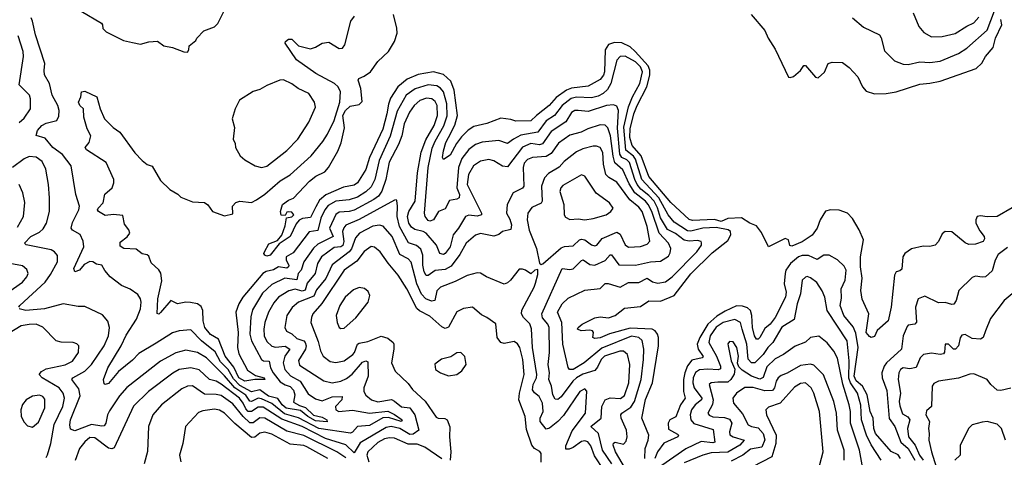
# Model space of a CAD drawing. Extents: x 1268547 to 1425625, y 515768 to 616754.
# Tile 455 of 507: x 1384948 to 1390797, y 586113 to 588715. Entities that reach past the tile are written whole.
import ezdxf

# ---------------------------------------------------------------- set-up
doc = ezdxf.new("R2010")
doc.units = 0

msp = doc.modelspace()

# ---------------------------------------------------------------- linework, layer by layer
at = {"layer": '0CON10XD'}
for points in [[(1385313.8, 588765), (1385433, 588693), (1385440, 588685), (1385442.3, 588662.3), (1385461.7, 588641.7), (1385565, 588590), (1385618.3, 588578.3), (1385665, 588570), (1385715, 588583.3), (1385766.4, 588586.4), (1385805, 588560), (1385855, 588550), (1385923.6, 588523.6), (1385945, 588522.5), (1385952.5, 588535), (1385955, 588560), (1385995, 588590), (1386000, 588605), (1386041.7, 588648.3), (1386105, 588672.5), (1386125, 588692.5), (1386176.2, 588795)], [(1389894.1, 588725), (1389960.7, 588669.3), (1390055.3, 588625.3), (1390066, 588606), (1390085, 588528.8), (1390145, 588470.6), (1390195, 588449.5), (1390225, 588448.5), (1390295, 588463.8), (1390355, 588459.6), (1390415, 588468.2), (1390525, 588513.1), (1390574.8, 588545.2), (1390695, 588651.8), (1390760.3, 588825)], [(1388545.7, 586045), (1388487.6, 586145), (1388473, 586185), (1388475, 586197.8), (1388485, 586202.5), (1388535, 586191.2), (1388551.1, 586208.9), (1388556.6, 586235), (1388552.9, 586275), (1388521.6, 586345), (1388518.2, 586365), (1388524.4, 586375.6), (1388578.3, 586411.7), (1388599.1, 586445), (1388639.5, 586575), (1388653.2, 586695), (1388655.2, 586755.2), (1388646.3, 586806.3), (1388625.1, 586825.1), (1388582.2, 586832.2), (1388405, 586761.5), (1388300.8, 586675), (1388235, 586634.8), (1388213.9, 586633.9), (1388205, 586646.7), (1388174.8, 586784.8), (1388169.2, 586915), (1388142.1, 586975), (1388170.4, 587025), (1388205, 587059.1), (1388305, 587107.3), (1388395, 587115.6), (1388425, 587146.7), (1388443.1, 587146.9), (1388515, 587125.3), (1388565, 587153.1), (1388625, 587153.1), (1388675, 587177.8), (1388706.7, 587156.8), (1388738, 587148), (1388785, 587156.7), (1388823.5, 587185), (1388969.7, 587335), (1388997.9, 587375), (1388998.6, 587388.6), (1388995.3, 587395.3), (1388975, 587401.6), (1388925, 587398.4), (1388895, 587404.1), (1388843, 587443), (1388796.3, 587466.3), (1388755, 587535.7), (1388736, 587596), (1388715.8, 587635), (1388685, 587669.3), (1388637.1, 587707.1), (1388616.5, 587735), (1388601.4, 587765), (1388571.1, 587865), (1388555, 587881.4), (1388525, 587896), (1388513.1, 587915), (1388499.5, 588070.5), (1388505.5, 588175.5), (1388495, 588201.1), (1388475, 588207.6), (1388434.3, 588204.3), (1388325, 588169.6), (1388264.7, 588175.3), (1388245, 588174.7), (1388225, 588163.1), (1388192.3, 588107.7), (1388105, 588049.1), (1388053.3, 587976.7), (1388035, 587971.1), (1387985, 587977.9), (1387935, 587956.2), (1387845, 587839.1), (1387815, 587844.6), (1387764.4, 587875), (1387735, 587882.5), (1387685, 587874.1), (1387643.4, 587846.6), (1387614.8, 587795.2), (1387606.9, 587735), (1387691.5, 587565), (1387691.1, 587555), (1387665, 587546.2), (1387615, 587551.8), (1387595.7, 587544.3), (1387555.3, 587475), (1387522.2, 587435), (1387504.8, 587365), (1387475, 587324.6), (1387465, 587319.5), (1387442.9, 587325), (1387424, 587375), (1387361.6, 587445), (1387345, 587456.1), (1387295, 587466.3), (1387275, 587480.8), (1387260, 587505), (1387252.3, 587545), (1387260.2, 587575), (1387297.9, 587635), (1387310.2, 587805), (1387333, 587927), (1387360.3, 587999.7), (1387409.3, 588085), (1387430, 588145), (1387427.2, 588205), (1387415, 588229.1), (1387396.9, 588245), (1387365, 588247.8), (1387325, 588233.3), (1387291.6, 588205), (1387264, 588165), (1387232.6, 588095), (1387217.4, 588025), (1387198.1, 587971.9), (1387143.1, 587866.9), (1387123, 587765), (1387098.8, 587695), (1387079.6, 587665), (1387052.5, 587645), (1386935, 587582.5), (1386905, 587573.8), (1386845, 587569.4), (1386825, 587556.9), (1386787.5, 587475), (1386809.7, 587425), (1386719.6, 587380.4), (1386692.9, 587357.1), (1386634.8, 587275.2), (1386620.7, 587225), (1386602.3, 587205), (1386595, 587168.2), (1386522.8, 587177.2), (1386445, 587141.2), (1386391.1, 587088.9), (1386330.4, 586989.6), (1386321.9, 586948.1), (1386315.2, 586845.2), (1386325.2, 586805), (1386385.2, 586695.2), (1386396.5, 586686.5), (1386430.6, 586685), (1386437.2, 586645), (1386453.3, 586615), (1386495, 586562.1), (1386525, 586543.6), (1386555, 586533.9), (1386575, 586512.8), (1386581.7, 586485), (1386575, 586441.2), (1386610.2, 586420.2), (1386645, 586409.4), (1386692.4, 586362.4), (1386745, 586351.8), (1386771.9, 586335), (1386775, 586324.3), (1386705, 586329.1), (1386659.3, 586355), (1386615, 586391.2), (1386530.4, 586405), (1386507.1, 586425), (1386482.2, 586462.2), (1386425, 586477.3), (1386375, 586514.6), (1386325, 586501.1), (1386255, 586539.9), (1386218.5, 586578.5), (1386186.9, 586635), (1386140.4, 586680.4), (1386109.1, 586739.1), (1386027.3, 586805), (1385965, 586870.4), (1385895, 586864.1), (1385855, 586852.3), (1385758.8, 586791.2), (1385655, 586730.6), (1385619, 586691), (1385535, 586622.7), (1385475, 586552.4), (1385455.5, 586545.5), (1385449.5, 586549.5), (1385446.1, 586575), (1385471.6, 586645), (1385551.4, 586775), (1385580.4, 586839.6), (1385641.1, 586935), (1385665.3, 586995), (1385669.2, 587035), (1385665.3, 587055.3), (1385649.8, 587079.8), (1385605, 587112.2), (1385553.3, 587133.3), (1385486.3, 587186.3), (1385453.1, 587223.1), (1385435, 587255.6), (1385405, 587260.9), (1385382.5, 587275), (1385365, 587277.9), (1385330.6, 587259.4), (1385302.9, 587225), (1385275, 587216.2), (1385268.9, 587235), (1385329.2, 587365), (1385325, 587398.8), (1385307.6, 587437.6), (1385262.4, 587462.4), (1385254, 587475), (1385260.8, 587509.1), (1385300, 587585), (1385303.5, 587605), (1385282.1, 587675), (1385253.5, 587845), (1385202.3, 587912.3), (1385144.3, 587954.3), (1385099.7, 588009.7), (1385046.8, 588026.8), (1385054.6, 588055), (1385080, 588085), (1385105, 588100), (1385168, 588115), (1385179.7, 588140.3), (1385183.3, 588175), (1385175.3, 588205), (1385141.4, 588265), (1385125, 588336), (1385096.2, 588386.2), (1385092.6, 588412.6), (1385097.5, 588455), (1385040.9, 588625), (1385024.3, 588705), (1385015.5, 588725.5)], [(1387880.7, 588005), (1387845, 587979.2), (1387795, 587996.8), (1387695, 587986.3), (1387655, 587972.4), (1387616.3, 587943.7), (1387575, 587889.4), (1387553.5, 587835), (1387545.2, 587715), (1387560, 587675), (1387558.1, 587655), (1387545, 587646.9), (1387501, 587639), (1387475, 587590), (1387435, 587574.4), (1387405, 587524.7), (1387385, 587516.8), (1387375, 587520), (1387355.8, 587545), (1387352.2, 587565), (1387373.5, 587835), (1387398.8, 587951.2), (1387415, 587991.8), (1387466.9, 588083.1), (1387486.2, 588143.8), (1387484.6, 588214.6), (1387466, 588285), (1387447.5, 588307.5), (1387425, 588322), (1387375, 588327.8), (1387297.2, 588302.8), (1387244.1, 588265.9), (1387190.1, 588170.1), (1387148.8, 588021.2), (1387083, 587877), (1387057.3, 587765), (1387035, 587720.3), (1387005, 587690.6), (1386955, 587659.1), (1386905, 587642.9), (1386825, 587634.8), (1386779.9, 587610.1), (1386760.5, 587585), (1386735.8, 587535), (1386718.2, 587461.8), (1386667.4, 587452.6), (1386572.1, 587327.9), (1386531.4, 587305), (1386531, 587285), (1386546.4, 587255), (1386545.1, 587244.9), (1386535, 587238.1), (1386485, 587246), (1386455, 587228.2), (1386412.3, 587217.7), (1386391.6, 587205), (1386273.4, 587065), (1386249, 587025), (1386231.5, 586975), (1386245.7, 586855), (1386241.1, 586765), (1386248.9, 586728.9), (1386300.9, 586630.9), (1386349, 586599), (1386401.1, 586585), (1386403.8, 586575), (1386345, 586574.7), (1386285, 586565.9), (1386249.6, 586585), (1386219.5, 586649.5), (1386168.7, 586715), (1386128.7, 586815), (1386082.1, 586842.1), (1386048.6, 586885), (1386038.6, 586925), (1386035.9, 586985), (1386025, 587010.4), (1386005, 587024.5), (1385962.5, 587032.5), (1385935, 587035.4), (1385884.6, 587024.6), (1385845, 587045.7), (1385785, 586973.1), (1385775, 586964.3), (1385765, 586967.5), (1385769.3, 587055), (1385792.3, 587162.3), (1385787.1, 587207.1), (1385775, 587226.9), (1385729.1, 587269.1), (1385715, 587308.6), (1385705, 587317.5), (1385675, 587322.2), (1385640.3, 587350.2), (1385567.5, 587355), (1385545, 587368.8), (1385545, 587392), (1385586.9, 587423.1), (1385601.8, 587445), (1385596.6, 587465), (1385569.8, 587499.8), (1385560, 587550), (1385505, 587555.9), (1385455, 587551.3), (1385415.6, 587575), (1385410, 587585), (1385414.5, 587595), (1385444.1, 587625.9), (1385452.9, 587677.1), (1385498.2, 587715), (1385508.1, 587745), (1385506.6, 587765), (1385462, 587865), (1385345, 587941.1), (1385336.7, 587955), (1385360, 587985), (1385369.7, 588025), (1385349.6, 588065), (1385329.7, 588135), (1385327.5, 588185), (1385304.6, 588204.6), (1385297.2, 588225), (1385310.3, 588255), (1385314.7, 588285), (1385335, 588288.9), (1385406.7, 588255), (1385426.7, 588185), (1385452.5, 588125), (1385503.6, 588073.6), (1385543.3, 588045), (1385632.4, 587922.4), (1385675, 587877.1), (1385705, 587854), (1385733.9, 587843.9), (1385785, 587758.8), (1385840, 587705), (1385886.8, 587676.8), (1385905, 587658.8), (1385975, 587632.5), (1386045, 587626.9), (1386065, 587612.9), (1386093.7, 587573.7), (1386165, 587548.1), (1386215, 587561.2), (1386211.1, 587605), (1386231.9, 587628.1), (1386255, 587635.6), (1386325, 587628.1), (1386355, 587643.1), (1386405, 587676.4), (1386495, 587756.1), (1386555, 587792), (1386678.5, 587905), (1386748.8, 587991.2), (1386776.6, 588035), (1386815, 588115.6), (1386849.7, 588225), (1386852.9, 588285), (1386838.8, 588315), (1386817.5, 588335), (1386707.3, 588395), (1386593.1, 588475), (1386525.7, 588575), (1386526.9, 588585), (1386545, 588599.2), (1386565, 588598.5), (1386605, 588560), (1386675, 588541.1), (1386705, 588550.5), (1386744.7, 588575.3), (1386785, 588580.9), (1386845, 588542.9), (1386865, 588546.2), (1386880, 588565), (1386914.2, 588705.8), (1386936.7, 588735)], [(1390843, 587597), (1390755, 587544.8), (1390695, 587542.8), (1390655, 587548.9), (1390635, 587544), (1390626.5, 587525), (1390628.2, 587505), (1390650.2, 587460.2), (1390676.5, 587425), (1390678.9, 587411.1), (1390670, 587395), (1390625, 587379.4), (1390585, 587378.9), (1390565, 587388.6), (1390485, 587452.9), (1390445, 587456.2), (1390428.3, 587441.7), (1390406, 587395), (1390385, 587373.8), (1390353.6, 587366.4), (1390315, 587367.5), (1390245, 587352.5), (1390205, 587324.2), (1390193.8, 587305), (1390187.7, 587232.3), (1390175, 587220.8), (1390154.4, 587215.6), (1390143.9, 587196.1), (1390125.2, 587004.8), (1390105.8, 586925), (1390042.3, 586867.7), (1390025, 586831.2), (1390005, 586826), (1389995, 586830.8), (1389976.5, 586855), (1389991.3, 586965), (1389952.6, 587052.6), (1389944.6, 587104.6), (1389951.9, 587178.1), (1389942.5, 587245), (1389943.3, 587305), (1389961.1, 587405), (1389934.7, 587465), (1389895, 587532.2), (1389865, 587563.5), (1389815, 587582), (1389765, 587584.6), (1389735, 587576.2), (1389702, 587525), (1389684.7, 587475.3), (1389655.6, 587434.4), (1389595, 587394.3), (1389535, 587367.3), (1389522.4, 587372.4), (1389515, 587406.2), (1389495, 587413.3), (1389395, 587364), (1389355, 587448.9), (1389325, 587488.6), (1389285, 587503.9), (1389236.4, 587536.4), (1389155, 587532), (1389115, 587515.5), (1389074.3, 587525.7), (1388945, 587521.7), (1388925, 587526.9), (1388815, 587627.2), (1388685, 587781.7), (1388639.1, 587905), (1388586.3, 587966.3), (1388572.2, 588015), (1388575, 588065.7), (1388595, 588154.6), (1388614.9, 588205.1), (1388673.7, 588315), (1388691, 588385), (1388690.9, 588415), (1388680.8, 588440.8), (1388603.7, 588525), (1388575, 588552.3), (1388525, 588576.1), (1388480.8, 588579.2), (1388445, 588566.2), (1388425.2, 588534.8), (1388422.2, 588405), (1388415, 588384.8), (1388395, 588359), (1388325, 588318.5), (1388225, 588307.1), (1388195, 588294.8), (1388135, 588251.7), (1388093.8, 588205), (1388017, 588145), (1387985, 588112.5), (1387895, 588110.6), (1387865, 588121.9), (1387805, 588129.4), (1387723.2, 588096.8), (1387645, 588080.3), (1387611.9, 588058.1), (1387572.2, 588017.8), (1387541.7, 587978.3), (1387505, 587910), (1387465, 587883.3), (1387460, 587895), (1387465.6, 587935.6), (1387479.8, 587985), (1387495, 588013.9), (1387532.3, 588087.7), (1387548.9, 588145), (1387528.5, 588295), (1387509.3, 588349.3), (1387465, 588388.1), (1387405, 588404.8), (1387315, 588389.3), (1387249.9, 588360.1), (1387193.8, 588316.2), (1387151.4, 588248.6), (1387137.7, 588212.3), (1387129.3, 588155), (1387105, 588064.4), (1387025.1, 587894.9), (1387005, 587824.4), (1386955.2, 587744.8), (1386935, 587730.6), (1386870.8, 587719.1), (1386766.4, 587673.6), (1386728.7, 587641.3), (1386708, 587602), (1386675, 587538), (1386626.9, 587533.1), (1386607.2, 587522.8), (1386589.5, 587500.5), (1386555, 587426), (1386488.6, 587381.4), (1386435, 587314.2), (1386415, 587308.9), (1386405, 587314.3), (1386398.6, 587325), (1386401.9, 587335), (1386428.6, 587381.4), (1386478.6, 587401.4), (1386505.7, 587434.3), (1386525, 587490), (1386532.5, 587537.5), (1386565, 587542.2), (1386575.6, 587555), (1386565, 587571.2), (1386547, 587573), (1386535, 587570), (1386525, 587550), (1386501.7, 587551.7), (1386497.5, 587575), (1386508.8, 587615), (1386545, 587641.2), (1386575, 587653.3), (1386668.6, 587755), (1386708, 587785), (1386760.2, 587809.8), (1386781.5, 587835), (1386837.4, 587932.6), (1386858.4, 587981.6), (1386878, 588072), (1386867.1, 588145), (1386882.4, 588175), (1386910.4, 588199.6), (1386965, 588211), (1386981.3, 588228.7), (1386974.8, 588304.8), (1386957.8, 588355), (1386962, 588365), (1386995, 588378.2), (1387032.7, 588405), (1387075, 588465.7), (1387138.6, 588525), (1387174.7, 588585.3), (1387190.6, 588635), (1387188.9, 588665), (1387167.8, 588745)], [(1389293.8, 588745), (1389375, 588650), (1389394, 588605), (1389435, 588540), (1389515, 588373.3), (1389525, 588370), (1389545, 588377.5), (1389585, 588412.5), (1389605, 588442.5), (1389615, 588442.5), (1389675, 588372.5), (1389691.7, 588368.3), (1389728.3, 588401.7), (1389750, 588455), (1389775, 588462.5), (1389835, 588460), (1389875, 588431.2), (1389926, 588375), (1389954, 588315), (1389975, 588290), (1390025, 588273.6), (1390095, 588276.4), (1390155, 588286.2), (1390295, 588332.2), (1390355, 588336.5), (1390415, 588349.7), (1390629.4, 588425), (1390664, 588456), (1390685.4, 588495), (1390729.8, 588550.2), (1390743.8, 588605), (1390781.8, 588685), (1390775, 588715.7)], [(1390255, 588756), (1390289.5, 588675), (1390319.1, 588639.1), (1390365, 588613.6), (1390427.5, 588615)], [(1390427.5, 588615), (1390505, 588632.1), (1390573.3, 588676.7), (1390615, 588695.3), (1390645, 588729.1)], [(1384945, 588103.3), (1384975, 588129.1), (1385011.5, 588185), (1385012.9, 588245), (1385005.3, 588265.3), (1384945, 588326.7), (1384969.7, 588495), (1384969.3, 588525), (1384939.5, 588619.5)], [(1388661.8, 586105), (1388662.7, 586165), (1388680.3, 586215), (1388684.1, 586245), (1388644.1, 586345), (1388665, 586457.1), (1388707.5, 586555), (1388741.6, 586775), (1388742.9, 586825), (1388736.7, 586845), (1388722.2, 586865), (1388704.3, 586874.3), (1388575, 586880.4), (1388452.2, 586847.8), (1388395, 586822.4), (1388365, 586818.9), (1388352.5, 586825), (1388356.9, 586855), (1388350.6, 586865), (1388335, 586869.2), (1388282.5, 586865), (1388261.9, 586875), (1388264.3, 586885), (1388289.4, 586905), (1388365, 586942.5), (1388395, 586948.2), (1388445, 586941.2), (1388484.2, 586955.8), (1388540.9, 586999.1), (1388635, 587008.9), (1388685, 587043.8), (1388755, 587040.3), (1388835, 587074.7), (1388935, 587203.2), (1389062.1, 587327.9), (1389155, 587402.4), (1389171.8, 587435), (1389169.5, 587455), (1389156.1, 587466.1), (1389085, 587480), (1389005, 587475.1), (1388935, 587458.1), (1388915, 587459.7), (1388835, 587510.6), (1388799.8, 587555), (1388744.8, 587654.8), (1388644.2, 587764.2), (1388606.6, 587885), (1388593, 587903), (1388548.4, 587938.4), (1388536.2, 588075), (1388563.9, 588196.1), (1388587.6, 588255), (1388631.4, 588335), (1388646.6, 588405), (1388634.9, 588434.9), (1388605.9, 588465), (1388545, 588497.5), (1388515.2, 588494.8), (1388495.5, 588474.5), (1388459.4, 588335), (1388439.7, 588300.3), (1388414.6, 588275.4), (1388385, 588259.4), (1388345, 588249.6), (1388255, 588254.5), (1388224.3, 588245.7), (1388169.6, 588205), (1388124.4, 588145.6), (1388076.1, 588113.9), (1388025, 588045.2), (1387925, 588028.2), (1387880.7, 588005)], [(1386385, 587836.4), (1386415, 587844.6), (1386535, 587936.2), (1386600.9, 588005), (1386665, 588106), (1386704.4, 588195), (1386698.9, 588225), (1386665.6, 588275), (1386601.2, 588305), (1386565, 588332.5), (1386515, 588357.5), (1386492.5, 588355), (1386415, 588323.1), (1386375, 588299.2), (1386335, 588287.5), (1386254.2, 588235.8), (1386228.8, 588185), (1386210, 588125), (1386223.6, 588073.6), (1386216.2, 588005), (1386227.9, 587977.9), (1386230, 587955), (1386257.5, 587905), (1386285, 587881.4), (1386346.7, 587845), (1386385, 587836.4)], [(1388420.9, 586715), (1388401.3, 586695), (1388380.6, 586649.4), (1388365, 586629.8), (1388293.4, 586606.6), (1388256, 586585), (1388233.6, 586565), (1388165, 586472.4), (1388145, 586456.9), (1388129.3, 586459.3), (1388115.2, 586485.2), (1388107.2, 586535), (1388091.4, 586575), (1388095.2, 586615), (1388087.8, 586665), (1388094.2, 586735), (1388092.8, 586885), (1388084.7, 586905), (1388052.5, 586942.5), (1388049.4, 586965), (1388170, 587235), (1388215, 587229.4), (1388235, 587234), (1388285, 587283.8), (1388295, 587286.1), (1388335, 587258.8), (1388365, 587255.3), (1388425, 587283), (1388455, 587316.7), (1388462.6, 587317.4), (1388506.9, 587256.9), (1388605, 587254.7), (1388695, 587275.2), (1388755, 587278.9), (1388801.9, 587308.1), (1388812.4, 587327.6), (1388816, 587355), (1388801.2, 587385), (1388746.4, 587446.4), (1388702.3, 587575), (1388681.5, 587615), (1388665, 587636), (1388601.6, 587685), (1388568.1, 587738.1), (1388531, 587821), (1388484, 587864), (1388473, 587903), (1388456.9, 588025), (1388441.3, 588071.3), (1388425, 588087.1), (1388395, 588088.7), (1388323.6, 588066.4), (1388283.8, 588046.2), (1388215, 588027.6), (1388148.5, 587981.5), (1388105, 587918.7), (1388075, 587900.7), (1387995, 587896.2), (1387965, 587882.9), (1387945, 587861.2), (1387938, 587835), (1387942.1, 587725), (1387935, 587713.8), (1387879.5, 587685), (1387843.1, 587615), (1387838.6, 587565), (1387859, 587529), (1387869.7, 587495), (1387865, 587468.1), (1387815, 587455.5), (1387793.1, 587436.9), (1387765, 587427.8), (1387685, 587443.6), (1387655, 587434.5), (1387599.6, 587385), (1387561.7, 587318.3), (1387510.5, 587249.5), (1387475, 587230), (1387415, 587223.7), (1387375, 587194.6), (1387363.3, 587193.3), (1387350.4, 587215), (1387342.9, 587255), (1387342.3, 587315), (1387330.6, 587350.6), (1387305, 587372.7), (1387257.3, 587387.3), (1387204.8, 587485), (1387190.3, 587545), (1387191.2, 587605), (1387188.9, 587638.9), (1387185, 587643.8), (1387175, 587641.4), (1386965, 587526.6), (1386886.2, 587493.8), (1386872.9, 587477.1), (1386866, 587455), (1386872.5, 587395), (1386867.2, 587372.8), (1386855, 587363.3), (1386815, 587359.4), (1386740.7, 587305), (1386717.7, 587265), (1386703, 587205), (1386655, 587148.8), (1386644.4, 587105.6), (1386625, 587101.4), (1386585, 587112.5), (1386547, 587103), (1386485.4, 587065), (1386458.3, 587031.7), (1386426.8, 586975), (1386404.7, 586915), (1386398.6, 586875), (1386401, 586835), (1386415, 586801.2), (1386445, 586774.2), (1386466.9, 586766.9), (1386525, 586774.5), (1386552.4, 586755), (1386522.6, 586715), (1386513.4, 586675), (1386523.5, 586635), (1386556.6, 586596.6), (1386613.3, 586565), (1386660.8, 586490.8), (1386705, 586460.9), (1386745, 586449.2), (1386805, 586472.6), (1386864.4, 586474.4), (1386861.5, 586455), (1386823.2, 586415), (1386825.7, 586395), (1386844.2, 586385), (1386925, 586393), (1387025, 586374.4), (1387135, 586386.8), (1387175, 586367.5), (1387219.3, 586335), (1387213.5, 586326.5), (1387138.7, 586348.7), (1387105, 586347), (1387025, 586301.3), (1386954.6, 586295.4), (1386925, 586261.9), (1386913.4, 586256.6), (1386725.4, 586284.6), (1386605, 586347.1), (1386521.4, 586371.4), (1386445, 586433.2), (1386385, 586461.3), (1386365, 586464.6), (1386325, 586444.8), (1386315, 586445.7), (1386291.9, 586481.9), (1386225.9, 586525.9), (1386165, 586598.2), (1386056.9, 586705), (1386005, 586735.7), (1385935, 586750), (1385876.4, 586733.6), (1385785, 586684.1), (1385585, 586528.2), (1385541.7, 586478.3), (1385480.8, 586389.1), (1385468.9, 586365), (1385458.9, 586315), (1385449.4, 586300.6), (1385435, 586297.6), (1385375, 586308.8), (1385275, 586270), (1385250.6, 586280.6), (1385245.5, 586305.5), (1385249.3, 586335), (1385307.8, 586477.7), (1385299.9, 586519.9), (1385257.5, 586575), (1385264.4, 586585), (1385335, 586624.2), (1385375.3, 586665), (1385450.6, 586775), (1385474.7, 586835), (1385482.1, 586885), (1385472, 586922), (1385439.5, 586959.5), (1385335, 587010), (1385295, 587008.6), (1385205.5, 587025.5), (1385095, 586996.1), (1384985, 586984.8), (1384945.7, 586995)], [(1388045, 587260), (1388055, 587264), (1388165, 587358.1), (1388185, 587366.9), (1388235, 587369.6), (1388273.5, 587406.5), (1388285, 587410.5), (1388305, 587406.1), (1388345, 587376.7), (1388365, 587371.1), (1388375.5, 587375), (1388407.2, 587412.8), (1388495, 587450.5), (1388515, 587440), (1388545, 587375.6), (1388565, 587362.7), (1388635, 587366.7), (1388675, 587380), (1388691.3, 587398.7), (1388676.1, 587485), (1388644.8, 587575), (1388625, 587599.8), (1388572.9, 587642.9), (1388495, 587747.8), (1388447.1, 587777.1), (1388430.3, 587795), (1388415.6, 587855.6), (1388411.4, 587925), (1388395, 587953.8), (1388375, 587963.3), (1388355, 587963.6), (1388293, 587947), (1388255, 587928.7), (1388181.7, 587871.7), (1388152.1, 587837.9), (1388089.4, 587800.6), (1388065.2, 587774.8), (1388048.1, 587725), (1388052, 587635), (1388045, 587624.6), (1387991, 587599), (1387966.5, 587563.5), (1387963, 587525), (1387973.7, 587463.7), (1388017.9, 587355), (1388036.4, 587266.4), (1388045, 587260)], [(1384943.3, 587005), (1384949.4, 587015), (1385099.2, 587155), (1385131.2, 587198.8), (1385171.8, 587275), (1385172.8, 587312.8), (1385155.4, 587335.4), (1385135, 587345.4), (1384986.4, 587376.4), (1384976.9, 587385), (1385013.6, 587425), (1385065, 587450.4), (1385088.3, 587471.7), (1385106.4, 587505), (1385124.6, 587575), (1385126, 587655), (1385119.2, 587735), (1385103.1, 587825), (1385082, 587872), (1385046.4, 587896.4), (1385005, 587900.6), (1384975, 587887.2), (1384905.1, 587834.9)], [(1388305, 587524.5), (1388355, 587531.8), (1388431.2, 587555), (1388460, 587575), (1388472.5, 587595), (1388452, 587625), (1388373.1, 587683.1), (1388305, 587784.2), (1388285, 587792.9), (1388175, 587728.5), (1388161.5, 587715), (1388156.6, 587693.4), (1388179.2, 587615), (1388183.1, 587555), (1388189.7, 587539.7), (1388215, 587527.1), (1388265, 587530), (1388305, 587524.5)], [(1384935, 587480.9), (1384970, 587545), (1384978.3, 587628.3), (1384966.2, 587686.2), (1384945, 587733.8)], [(1388420.4, 586035), (1388362.1, 586122.1), (1388340.2, 586180.2), (1388323.3, 586205), (1388305, 586211.1), (1388285, 586207), (1388235, 586170.7), (1388211.4, 586161.4), (1388191.9, 586161.9), (1388191.7, 586181.7), (1388229.9, 586270.1), (1388308.4, 586375), (1388316.9, 586506.9), (1388305, 586520), (1388275, 586503.6), (1388178.4, 586361.6), (1388144.9, 586325.1), (1388095, 586285.3), (1388075, 586280.9), (1388040.4, 586325), (1388039.1, 586345), (1388056.8, 586385), (1388052.5, 586435), (1388033.8, 586475), (1388005, 586495.3), (1387994.2, 586514.2), (1387998.2, 586545), (1388017.7, 586585), (1388020, 586605), (1387993.2, 586765), (1387987.3, 586877.3), (1387977.2, 586907.2), (1387939.6, 586945), (1387928.2, 586965), (1387931.5, 586988.5), (1388004.2, 587125), (1388011.4, 587148.6), (1388025, 587200), (1388025, 587230), (1388007.5, 587225), (1387985, 587203.3), (1387953.3, 587225), (1387935, 587231.9), (1387915, 587230.6), (1387863.5, 587166.5), (1387845, 587149.5), (1387825, 587141.5), (1387720, 587185), (1387685, 587208.5), (1387665, 587209.6), (1387605, 587193.6), (1387535, 587158.8), (1387446.7, 587125), (1387425, 587102.5), (1387414.7, 587045.3), (1387395, 587040.3), (1387361.3, 587055), (1387335, 587083.1), (1387307.8, 587145), (1387273.4, 587273.4), (1387255, 587291.9), (1387205, 587318.7), (1387161.1, 587425), (1387106.9, 587486.9), (1387085, 587493.5), (1387045, 587487.6), (1386966, 587445), (1386942, 587418), (1386918.3, 587351.7), (1386906, 587335), (1386803.2, 587256.8), (1386766.2, 587175), (1386710.8, 587109.2), (1386695, 587071), (1386603.5, 587035), (1386565.6, 587004.4), (1386534.3, 586955.7), (1386523.4, 586885), (1386533.7, 586863.7), (1386565, 586847.1), (1386595, 586818.2), (1386635, 586805.6), (1386644.6, 586794.6), (1386648.9, 586775), (1386644.9, 586755.1), (1386605, 586688.8), (1386610.7, 586660.7), (1386755, 586567.3), (1386805, 586556.4), (1386855, 586565.2), (1386889, 586581), (1386923.3, 586606.7), (1386985, 586678.5), (1387005, 586685.5), (1387015, 586680), (1387018, 586595), (1386992.7, 586525), (1386991.2, 586505), (1387003.1, 586483.1), (1387036.9, 586455), (1387075, 586443.2), (1387155.9, 586455.9), (1387175, 586447.5), (1387215, 586413.6), (1387265, 586407.5), (1387294.4, 586364.4), (1387319.2, 586275), (1387285, 586251.2), (1387265, 586248.1), (1387206.1, 586285), (1387154.8, 586295.2), (1387125, 586290.6), (1386971.1, 586198.9), (1386935, 586139.4), (1386885, 586187.5), (1386765, 586225.6), (1386626.3, 586295), (1386505, 586338.6), (1386395, 586410.9), (1386365, 586410), (1386325, 586386), (1386305, 586385.9), (1386290.9, 586400.9), (1386275.2, 586434.8), (1386253.7, 586465), (1386145, 586548), (1386115, 586566), (1386075, 586576.3), (1386015, 586633.2), (1385965, 586644.7), (1385896.1, 586633.9), (1385857.7, 586612.3), (1385712.1, 586505), (1385624.1, 586415.9), (1385510, 586170), (1385495, 586164.1), (1385475, 586167.7), (1385395, 586228.6), (1385365, 586231.2), (1385334.2, 586205), (1385302.8, 586165), (1385276.5, 586093.5)], [(1388044.6, 586084.6), (1388046.2, 586136.2), (1388037.5, 586147.5), (1388005, 586164.5), (1387990.3, 586185), (1387957.5, 586277.5), (1387951.4, 586355), (1387913.1, 586455), (1387916.1, 586493.9), (1387945.2, 586605), (1387936.2, 586695), (1387918.6, 586765), (1387905, 586786.9), (1387885, 586801.1), (1387825, 586788.8), (1387805, 586796.2), (1387784.5, 586825), (1387775.5, 586905.5), (1387722.5, 586945), (1387690.5, 586959.5), (1387637.5, 587005), (1387585, 586997.5), (1387545, 586977.1), (1387495, 586885.6), (1387475, 586879.2), (1387455, 586888.7), (1387385, 586951.8), (1387323.1, 586983.1), (1387307.4, 586997.4), (1387246.8, 587115), (1387196.1, 587196.1), (1387136.1, 587266.1), (1387088.5, 587335), (1387055, 587362.5), (1387035, 587365.4), (1386995, 587336.5), (1386950.4, 587279.6), (1386875, 587224.7), (1386742.8, 587027.2), (1386688.9, 586965), (1386680.4, 586945), (1386678, 586915), (1386720.9, 586800.9), (1386734.1, 586745), (1386750.4, 586715), (1386792.7, 586682.7), (1386825, 586675.9), (1386875, 586686), (1386927.5, 586725), (1386936.7, 586735), (1386955, 586784.5), (1386965, 586791.9), (1387015, 586800.6), (1387095, 586832.9), (1387135, 586820.6), (1387165.5, 586795.5), (1387170.8, 586785), (1387170, 586755), (1387156.9, 586675), (1387178.1, 586625), (1387255, 586552), (1387282, 586515), (1387356.7, 586446.7), (1387421.8, 586351.8), (1387434.6, 586344.6), (1387473.7, 586343.7), (1387486.6, 586336.6), (1387503.3, 586293.3), (1387501.1, 586235), (1387509.6, 586145), (1387505.7, 586095)], [(1390180.5, 586105), (1390167, 586127), (1390125, 586147.5), (1390031, 586255), (1390021.5, 586285), (1390016.8, 586345), (1390000.6, 586385), (1389981.3, 586485), (1389955, 586536), (1389916.9, 586566.9), (1389905.3, 586595), (1389927.8, 586765), (1389915, 586851.5), (1389898.6, 586888.6), (1389842.9, 586955), (1389821.1, 587015), (1389828.8, 587058.8), (1389828.4, 587115), (1389852.2, 587165), (1389856.4, 587226.4), (1389845, 587248.6), (1389805, 587286), (1389756.2, 587315), (1389725, 587314.5), (1389685, 587289.5), (1389633, 587313), (1389595, 587312), (1389574.6, 587305), (1389526, 587265), (1389499.5, 587225), (1389494.7, 587205), (1389489.5, 587145), (1389501.2, 587095), (1389496.8, 587065), (1389435.8, 586945), (1389405, 586903.5), (1389375, 586878.5), (1389345.2, 586824.8), (1389335, 586815.4), (1389325, 586815.4), (1389312, 586835), (1389300.9, 586885), (1389296.8, 586956.8), (1389288.2, 586985), (1389271.4, 587001.4), (1389241.8, 587011.8), (1389205, 587012.6), (1389139.1, 586980.9), (1389088.5, 586951.5), (1389035.7, 586905), (1388987.1, 586825), (1388971.2, 586785), (1388977.6, 586755), (1389007.7, 586712.3), (1389001.9, 586705), (1388940.5, 586689.5), (1388915, 586655.8), (1388898, 586615), (1388890.3, 586575), (1388891.2, 586505), (1388901.6, 586465), (1388872.8, 586425), (1388846, 586354), (1388809.4, 586335), (1388799.2, 586315), (1388801, 586281), (1388855, 586250), (1388860.6, 586245), (1388858.1, 586235), (1388774.1, 586195.9), (1388736.8, 586145), (1388720.9, 586105)], [(1390815, 587360.7), (1390760.6, 587319.4), (1390741.4, 587285), (1390725, 587220.6), (1390685, 587185.7), (1390665, 587183.3), (1390625, 587190.6), (1390605, 587182.5), (1390526.9, 587105), (1390511.5, 587045), (1390496.2, 587023.8), (1390485, 587020.5), (1390445, 587033.6), (1390405, 587032), (1390325, 587070.8), (1390285.4, 587054.6), (1390270, 587005), (1390274.6, 586915.4), (1390265, 586904.3), (1390225, 586899.2), (1390218.8, 586891.2), (1390195.9, 586834.1), (1390185.2, 586754.8), (1390096.4, 586675), (1390083, 586655), (1390069.5, 586615), (1390071, 586585), (1390099.2, 586509.2), (1390112.7, 586342.7), (1390147.2, 586295), (1390182.8, 586202.8), (1390226.3, 586165), (1390264.2, 586095)], [(1384877.8, 587092.2), (1384965.2, 587154.8), (1384990, 587185), (1384997.5, 587205), (1384989.8, 587229.8), (1384965, 587250.4), (1384835, 587274.7)], [(1390064.7, 586095), (1390006.2, 586186.2), (1389978.2, 586245), (1389948.1, 586335), (1389943.6, 586423.6), (1389924, 586495), (1389882.8, 586555), (1389872.4, 586582.4), (1389875.5, 586685.5), (1389863.9, 586805), (1389745.2, 586985), (1389730.9, 587065), (1389715, 587102.5), (1389682.1, 587152.1), (1389645, 587179.5), (1389625, 587186.9), (1389615, 587184.4), (1389595.5, 587165), (1389586.5, 587085), (1389565.7, 587024.3), (1389547.7, 586932.3), (1389475, 586886.5), (1389422.2, 586795), (1389392.8, 586765), (1389365, 586724.3), (1389315, 586674.7), (1389295, 586674.7), (1389275, 586696.5), (1389267, 586785), (1389240.2, 586875), (1389228.6, 586915), (1389195, 586931.7), (1389127.3, 586915), (1389085, 586887.3), (1389050, 586835), (1389042, 586795), (1389087.5, 586715), (1389111.2, 586655), (1389111.3, 586638.7), (1389097.4, 586632.6), (1389035, 586637.3), (1388985, 586632.5), (1388962.5, 586617.5), (1388947.4, 586585), (1388945.5, 586555), (1388954.1, 586525), (1389000.7, 586465), (1388997.2, 586455), (1388960.5, 586425), (1388938.9, 586395), (1388930.3, 586365), (1388934.4, 586335), (1388952.9, 586312.9), (1389067.5, 586277.5), (1389077.3, 586202.7), (1389065, 586199.4), (1388995, 586207.7), (1388905, 586163), (1388762.5, 586065)], [(1386855, 586878.6), (1386875, 586880), (1386945, 586942.5), (1387017.5, 587035), (1387027.5, 587075), (1387017.9, 587097.9), (1386996.8, 587116.8), (1386965, 587121.9), (1386931.2, 587108.8), (1386881.5, 587065), (1386850, 587015), (1386828.5, 586955), (1386832.9, 586915), (1386846, 586885), (1386855, 586878.6)], [(1390867.5, 587105), (1390795.6, 587044.4), (1390715, 586938.8), (1390685.3, 586864.7)], [(1385105, 586112.5), (1385112.2, 586127.8), (1385133.5, 586195), (1385152.3, 586307.7), (1385204.3, 586415), (1385214.2, 586465), (1385205.8, 586495), (1385182.8, 586525), (1385082.2, 586585), (1385064.5, 586605), (1385077.4, 586622.6), (1385105, 586638.4), (1385217.2, 586662.8), (1385261.5, 586685), (1385296.4, 586735), (1385299.2, 586775), (1385288.2, 586788.2), (1385265.5, 586795.5), (1385195, 586796.5), (1385164.5, 586804.5), (1385085.7, 586885.7), (1385045, 586903.6), (1385005, 586903.2), (1384956.5, 586893.5), (1384875, 586845.9)], [(1390685.3, 586864.7), (1390671.4, 586825), (1390655.5, 586814.5), (1390605, 586819.5), (1390565, 586842.5), (1390545, 586838.9), (1390535, 586823.8), (1390523.8, 586775), (1390507.5, 586755), (1390495, 586756.4), (1390465, 586784.5), (1390445, 586786.2), (1390442.2, 586737.8), (1390435, 586727.8), (1390415, 586724.3), (1390365, 586732.4), (1390316.1, 586723.9), (1390296, 586705), (1390273.8, 586646.2), (1390235, 586638.9), (1390195, 586644.4), (1390180, 586635), (1390169.6, 586615), (1390166.5, 586575), (1390179.3, 586495), (1390172.4, 586445), (1390175, 586418.8), (1390191.8, 586371.8), (1390223, 586353), (1390234.8, 586335), (1390221.7, 586285), (1390228.2, 586235), (1390266.9, 586185), (1390293, 586125), (1390313.7, 586095)], [(1389952.9, 586067.1), (1389937.3, 586155), (1389883.3, 586316.7), (1389882.2, 586385), (1389875.3, 586424.8), (1389837.6, 586547.6), (1389805, 586702.9), (1389783.8, 586743.8), (1389745, 586793.5), (1389695, 586833.1), (1389646.2, 586825), (1389615, 586798.1), (1389555, 586774.5), (1389485, 586723.8), (1389435, 586698.4), (1389385, 586650), (1389365, 586587.3), (1389345, 586577.7), (1389294.3, 586594.3), (1389240.1, 586630.1), (1389220.1, 586650.1), (1389212.3, 586672.3), (1389217.1, 586715), (1389206.9, 586765), (1389185, 586800), (1389165, 586801.4), (1389155, 586786.7), (1389155.5, 586775), (1389175, 586686), (1389196.8, 586636.8), (1389192.7, 586607.3), (1389172.4, 586575), (1389155, 586560.5), (1389095, 586560.2), (1389055, 586556), (1389043.9, 586545), (1389067.4, 586455), (1389062.3, 586427.7), (1389036.4, 586375), (1389043.9, 586363.9), (1389065, 586352.9), (1389135, 586350.4), (1389165, 586340.5), (1389178.8, 586315), (1389163.2, 586265), (1389166.8, 586246.8), (1389185.6, 586235), (1389251.2, 586215), (1389225, 586184.4), (1389155, 586144.3), (1389055, 586139), (1389005, 586126.1), (1388895, 586080.4)], [(1387495, 586598.1), (1387545, 586604.3), (1387575, 586626), (1387600.6, 586665), (1387592.7, 586712.7), (1387567.5, 586735), (1387545, 586734), (1387509.6, 586710.4), (1387453.8, 586696.2), (1387414.4, 586665.6), (1387418, 586635), (1387446.7, 586615), (1387495, 586598.1)], [(1388465.5, 586075), (1388410, 586155), (1388385.2, 586255), (1388340.5, 586295), (1388402.5, 586345), (1388406.8, 586415), (1388425.7, 586454.3), (1388455, 586467.3), (1388517.6, 586462.4), (1388540.4, 586479.6), (1388566.3, 586555), (1388573, 586665), (1388558.8, 586725), (1388535, 586744.1), (1388513.6, 586743.6), (1388420.9, 586715)], [(1389845.3, 586095), (1389845.3, 586155), (1389806.6, 586275), (1389800.2, 586375), (1389784.8, 586444.8), (1389722.8, 586602.8), (1389665, 586660), (1389645, 586666.9), (1389585, 586658.2), (1389506.6, 586613.4), (1389470.9, 586599.1), (1389453.8, 586585), (1389441.4, 586565), (1389432.3, 586525), (1389419, 586511), (1389375, 586507.4), (1389305, 586527.9), (1389255, 586527.9), (1389205.4, 586495), (1389183.8, 586465), (1389188.8, 586435), (1389242.2, 586372.2), (1389275.7, 586305.7), (1389295, 586295.3), (1389335, 586288.3), (1389363.8, 586255), (1389373.1, 586216.9), (1389356.6, 586173.4), (1389289.7, 586160.3), (1389244, 586126), (1389175, 586090.7)], [(1389689.6, 586025), (1389720.7, 586145), (1389698.1, 586385), (1389664.7, 586495), (1389649.2, 586525), (1389615, 586554.7), (1389585, 586551.4), (1389550.1, 586529.9), (1389465.2, 586434.8), (1389395, 586411.1), (1389379.4, 586395), (1389384.5, 586365), (1389441.5, 586245), (1389439.5, 586195), (1389415.8, 586115), (1389243.9, 586026.1)], [(1390835, 586524.2), (1390775, 586510.6), (1390755, 586512.2), (1390717.3, 586545), (1390695, 586575.6), (1390615, 586608.8), (1390592.4, 586607.6), (1390525, 586584.3), (1390405.7, 586565.7), (1390377.4, 586552.6), (1390367.1, 586535), (1390364.5, 586415.5), (1390335, 586390), (1390330.4, 586365), (1390351.7, 586325), (1390345.3, 586285), (1390350.7, 586255), (1390348, 586215), (1390363.5, 586145), (1390402.2, 586025)], [(1386885, 586110.6), (1386831.2, 586145), (1386635, 586242.2), (1386535, 586269.1), (1386405, 586345.8), (1386375, 586347.5), (1386335, 586317.6), (1386315, 586318.3), (1386275.4, 586355.4), (1386215, 586430), (1386145, 586479.3), (1386115, 586487), (1386045, 586488.4), (1385975, 586537.2), (1385945, 586535.3), (1385911, 586519), (1385790, 586425), (1385738.2, 586365), (1385712.7, 586295), (1385706.4, 586146.4), (1385688.1, 586075)], [(1385025, 586291.9), (1385058.7, 586321.3), (1385097, 586407), (1385098.1, 586458.1), (1385085, 586474.5), (1385065, 586483.1), (1385025, 586476.8), (1384985.8, 586454.2), (1384964.2, 586425.8), (1384954.7, 586395.3), (1384957.3, 586355), (1384975, 586321.4), (1384995, 586300), (1385025, 586291.9)], [(1386778.4, 586105), (1386653.8, 586175), (1386635, 586182.9), (1386555, 586191.6), (1386445, 586250), (1386405, 586262.8), (1386375, 586256.2), (1386345, 586232), (1386325, 586231.2), (1386225, 586313.3), (1386165, 586376), (1386135, 586392.8), (1386105, 586398.2), (1386035, 586388.2), (1386010.8, 586379.2), (1385932.5, 586295), (1385917.1, 586195), (1385897.1, 586125), (1385904.3, 586085.7)], [(1390804.6, 586215), (1390780, 586285), (1390755, 586309.4), (1390695, 586326), (1390665, 586322), (1390605, 586306), (1390585, 586286.2), (1390533.5, 586185), (1390534.2, 586125), (1390503.2, 586096.8)], [(1387455, 586104.2), (1387355, 586173.4), (1387309.4, 586190.6), (1387255, 586191.6), (1387175, 586226.4), (1387145, 586228.5), (1387115, 586222.1), (1387075, 586200.7), (1387015.5, 586144.5), (1387009, 586125), (1387022.3, 586085)]]:
    msp.add_lwpolyline(points, dxfattribs=at)

doc.saveas('drawing.dxf')
